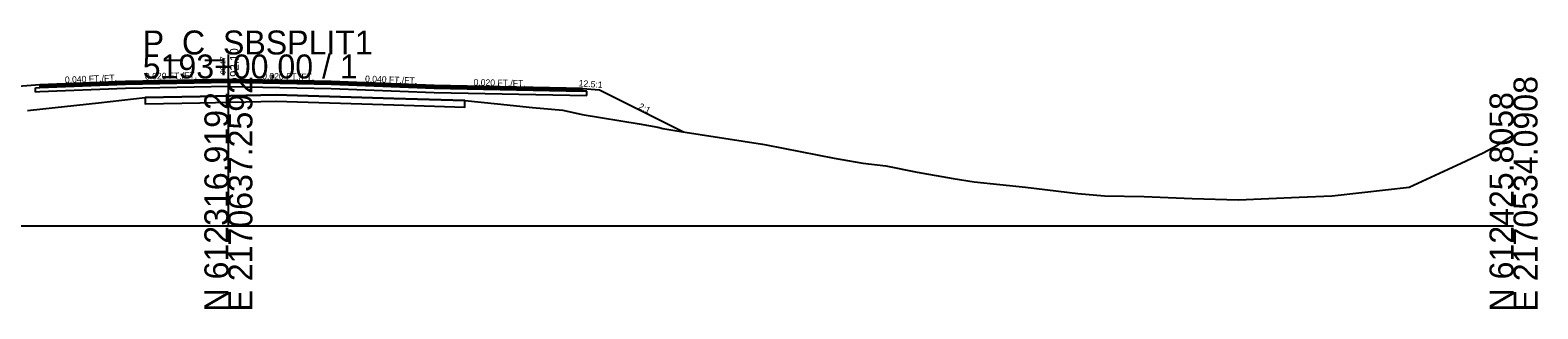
# Model space of a CAD drawing. Extents: x -26 to 1303, y -3010 to 12023.
# Drawn here: x 126.9 to 302.8, y 10990.3 to 11022.8 of the extents above; entities that cross this region are included whole.
import ezdxf

# ---------------------------------------------------------------- set-up
doc = ezdxf.new("R2010")
doc.units = 0
for name, color, linetype in [('RD_GPK_XS_Cell', 7, 'Continuous'), ('RD_XS_Base', 7, 'Continuous'), ('RD_XS_ExGround', 7, 'Continuous'), ('RD_XS_ExPaveRet', 7, 'Continuous'), ('RD_XS_Greenside', 7, 'Continuous'), ('RD_XS_Pave', 7, 'Continuous'), ('RD_XS_PaveOvlay_CP', 7, 'Continuous'), ('RD_XS_TieSlope', 7, 'Continuous'), ('RD_XS_TX_Elev_EX', 7, 'Continuous'), ('RD_XS_TX_Elev_PR', 7, 'Continuous'), ('RD_XS_TX_ShdSlope', 7, 'Continuous'), ('RD_XS_TX_Slope', 7, 'Continuous')]:
    doc.layers.add(name, color=color, linetype=linetype)

msp = doc.modelspace()

# ---------------------------------------------------------------- linework, layer by layer
at = {"layer": 'RD_GPK_XS_Cell'}
for p, q in [((150, 11000), (150, 11020)), ((0, 11000), (150, 11000)), ((150, 11000), (300, 11000))]:
    msp.add_line(p, q, dxfattribs=at)
at = {"layer": 'RD_XS_Base'}
for p, q in [((128, 11016.14), (138, 11016.54)), ((136, 11016.46), (136, 11016.46)), ((138, 11016.54), (150, 11016.78)), ((150, 11016.78), (150, 11016.94)), ((150, 11016.94), (150, 11016.28)), ((150, 11016.78), (150, 11016.78)), ((162, 11016.54), (150, 11016.78)), ((150, 11016.78), (150, 11016.78)), ((150, 11016.78), (150, 11016.28)), ((174, 11016.06), (162, 11016.54)), ((162, 11016.54), (162, 11016.54)), ((127.5, 11016.12), (128, 11016.14)), ((127.5, 11015.62), (127.5, 11016.12)), ((127.5, 11016.12), (127.5, 11016.12)), ((128, 11015.64), (127.5, 11015.62)), ((127.5, 11015.62), (127.5, 11015.62)), ((127.5, 11015.62), (127.5, 11015.62)), ((128, 11016.14), (128, 11016.14)), ((138, 11016.04), (128, 11015.64)), ((128, 11015.64), (128, 11015.64)), ((136, 11015.96), (136, 11015.96)), ((150, 11016.28), (138, 11016.04)), ((150, 11016.28), (150, 11016.28)), ((150, 11016.28), (162, 11016.04)), ((150, 11016.28), (150, 11016.28)), ((162, 11016.04), (162, 11016.04)), ((162, 11016.04), (174, 11015.56)), ((191.32, 11015.71), (174, 11016.06)), ((174, 11016.06), (174, 11016.06)), ((174, 11015.56), (174, 11015.56)), ((174, 11015.56), (191.82, 11015.2)), ((191.82, 11015.7), (191.32, 11015.71)), ((191.32, 11015.71), (191.32, 11015.71)), ((191.82, 11015.2), (191.82, 11015.7)), ((191.82, 11015.7), (191.82, 11015.7)), ((191.82, 11015.2), (191.82, 11015.2)), ((191.82, 11015.2), (191.82, 11015.2))]:
    msp.add_line(p, q, dxfattribs=at)
at = {"layer": 'RD_XS_ExGround'}
msp.add_lwpolyline([(126.55, 11013.47), (126.89, 11013.5), (134.83, 11014.34), (140.29, 11014.99), (146.7, 11015.1), (155.59, 11015.29), (169.3, 11014.87), (177.59, 11014.62), (181.4, 11014.23), (185.48, 11013.83), (189.04, 11013.5), (191.3, 11012.99), (197.93, 11011.9), (200.12, 11011.5), (200.7, 11011.37), (202.79, 11011.02), (212.36, 11009.52), (212.78, 11009.46), (220.69, 11007.9), (222.28, 11007.62), (224.05, 11007.3), (226.72, 11007), (230.4, 11006.28), (234.59, 11005.51), (237.06, 11005.15), (243.04, 11004.5), (249.16, 11003.79), (252.25, 11003.5), (256.89, 11003.41), (262.51, 11003.19), (267.9, 11003.05), (274.99, 11003.33), (278.83, 11003.5), (282.31, 11003.89), (287.83, 11004.51), (293.9, 11007.32), (296.44, 11008.51), (298.06, 11009.37), (300, 11010.59)], dxfattribs=at)
at = {"layer": 'RD_XS_ExPaveRet'}
for points in [[(169.3, 11014.87), (155.59, 11015.29), (155.59, 11015.29), (155.59, 11015.29), (146.7, 11015.1), (146.7, 11015.1), (140.29, 11014.99), (140.29, 11014.99), (140.29, 11014.24), (146.7, 11014.35), (146.7, 11014.35), (155.59, 11014.54), (155.59, 11014.54), (155.59, 11014.54), (169.3, 11014.12), (169.3, 11014.12), (177.59, 11013.87), (177.59, 11014.62), (177.59, 11014.62), (169.3, 11014.87), (169.3, 11014.87)], [(169.3, 11014.87), (155.59, 11015.29), (146.7, 11015.1), (140.29, 11014.99), (140.29, 11014.24), (146.7, 11014.35), (155.59, 11014.54), (169.3, 11014.12), (177.59, 11013.87), (177.59, 11014.62), (169.3, 11014.87)]]:
    msp.add_lwpolyline(points, dxfattribs=at)
at = {"layer": 'RD_XS_Greenside'}
msp.add_line((193.32, 11015.87), (203.12, 11010.97), dxfattribs=at)
at = {"layer": 'RD_XS_Pave'}
for p, q in [((138, 11016.86), (128, 11016.46)), ((138, 11016.7), (128, 11016.3)), ((128, 11016.3), (138, 11016.7)), ((128, 11016.14), (138, 11016.54)), ((128, 11016.46), (128, 11016.46)), ((128, 11016.46), (128, 11016.3)), ((136, 11016.78), (136, 11016.78)), ((136, 11016.62), (136, 11016.62)), ((136, 11016.62), (136, 11016.62)), ((136, 11016.46), (136, 11016.46)), ((150, 11017.1), (138, 11016.86)), ((150, 11016.94), (138, 11016.7)), ((138, 11016.7), (150, 11016.94)), ((138, 11016.54), (150, 11016.78)), ((162, 11016.86), (150, 11017.1)), ((150, 11016.78), (150, 11016.94)), ((150, 11016.94), (162, 11016.7)), ((162, 11016.7), (150, 11016.94)), ((150, 11016.94), (150, 11016.94)), ((150, 11016.94), (150, 11016.78)), ((150, 11016.78), (150, 11016.78)), ((150, 11016.78), (150, 11016.78)), ((150, 11016.78), (150, 11016.78)), ((150, 11016.78), (162, 11016.54)), ((174, 11016.38), (162, 11016.86)), ((162, 11016.86), (162, 11016.86)), ((162, 11016.7), (162, 11016.7)), ((162, 11016.7), (174, 11016.22)), ((174, 11016.22), (162, 11016.7)), ((162, 11016.7), (162, 11016.7)), ((162, 11016.54), (162, 11016.54)), ((162, 11016.54), (174, 11016.06)), ((191.32, 11016.03), (174, 11016.38)), ((174, 11016.38), (174, 11016.38)), ((128, 11016.3), (128, 11016.3)), ((128, 11016.3), (128, 11016.14)), ((128, 11016.3), (128, 11016.3)), ((128, 11016.3), (128, 11016.3)), ((128, 11016.14), (128, 11016.14)), ((128, 11016.14), (128, 11016.14)), ((174, 11016.22), (174, 11016.22)), ((174, 11016.22), (191.32, 11015.87)), ((191.32, 11015.87), (174, 11016.22)), ((174, 11016.22), (174, 11016.22)), ((174, 11016.06), (174, 11016.06)), ((174, 11016.06), (191.32, 11015.71)), ((191.32, 11015.87), (191.32, 11016.03)), ((191.32, 11016.03), (191.32, 11016.03)), ((191.32, 11015.87), (191.32, 11015.87)), ((191.32, 11015.87), (191.32, 11015.87)), ((191.32, 11015.71), (191.32, 11015.87)), ((191.32, 11015.87), (191.32, 11015.87)), ((191.32, 11015.71), (191.32, 11015.71)), ((191.32, 11015.71), (191.32, 11015.71))]:
    msp.add_line(p, q, dxfattribs=at)
at = {"layer": 'RD_XS_PaveOvlay_CP'}
for p, q in [((138, 11016.86), (128, 11016.46)), ((128, 11016.46), (128, 11016.46)), ((136, 11016.78), (136, 11016.78)), ((150, 11017.1), (138, 11016.86)), ((162, 11016.86), (150, 11017.1)), ((174, 11016.38), (162, 11016.86)), ((162, 11016.86), (162, 11016.86)), ((191.32, 11016.03), (174, 11016.38)), ((174, 11016.38), (174, 11016.38)), ((191.32, 11016.03), (191.32, 11016.03))]:
    msp.add_line(p, q, dxfattribs=at)
at = {"layer": 'RD_XS_TieSlope'}
for p, q in [((128, 11016.46), (122, 11015.98)), ((191.32, 11016.03), (193.32, 11015.87))]:
    msp.add_line(p, q, dxfattribs=at)

# ---------------------------------------------------------------- texts
at = {"layer": 'RD_GPK_XS_Cell'}
for s, p in [('P_C_SBSPLIT1', (140, 11020)), ('5193+00.00 / 1', (140, 11017.2))]:
    msp.add_text(s, height=2.8, dxfattribs=at).set_placement(p)
for s, p in [('E 2170637.2592', (152.8, 10990)), ('E 2170534.0908', (302.8, 10990)), ('N 612316.9192', (150, 10990)), ('N 612425.8058', (300, 10990))]:
    msp.add_text(s, height=2.8, rotation=90, dxfattribs=at).set_placement(p)
at = {"layer": 'RD_XS_TX_Elev_EX'}
msp.add_text('90.17', height=0.6, rotation=90, dxfattribs=at).set_placement((149.66, 11017.7))
at = {"layer": 'RD_XS_TX_Elev_PR'}
msp.add_text('92.10', height=1, rotation=90, dxfattribs=at).set_placement((151.18, 11017.38))
at = {"layer": 'RD_XS_TX_ShdSlope'}
msp.add_text('12.5:1', height=0.75, rotation=355.4261, dxfattribs=at).set_placement((190.86, 11016.29))
at = {"layer": 'RD_XS_TX_Slope'}
for s, rotation, p in [('0.040 FT./FT.', 2.2906, (130.93, 11016.67)), ('0.020 FT./FT.', 1.1458, (140.27, 11017.07)), ('0.020 FT./FT.', 358.8542, (153.94, 11017.12)), ('0.040 FT./FT.', 357.7094, (165.94, 11016.8)), ('0.020 FT./FT.', 358.8542, (178.61, 11016.38)), ('2:1', 333.4349, (197.79, 11013.7))]:
    msp.add_text(s, height=0.75, rotation=rotation, dxfattribs=at).set_placement(p)

doc.saveas('drawing.dxf')
